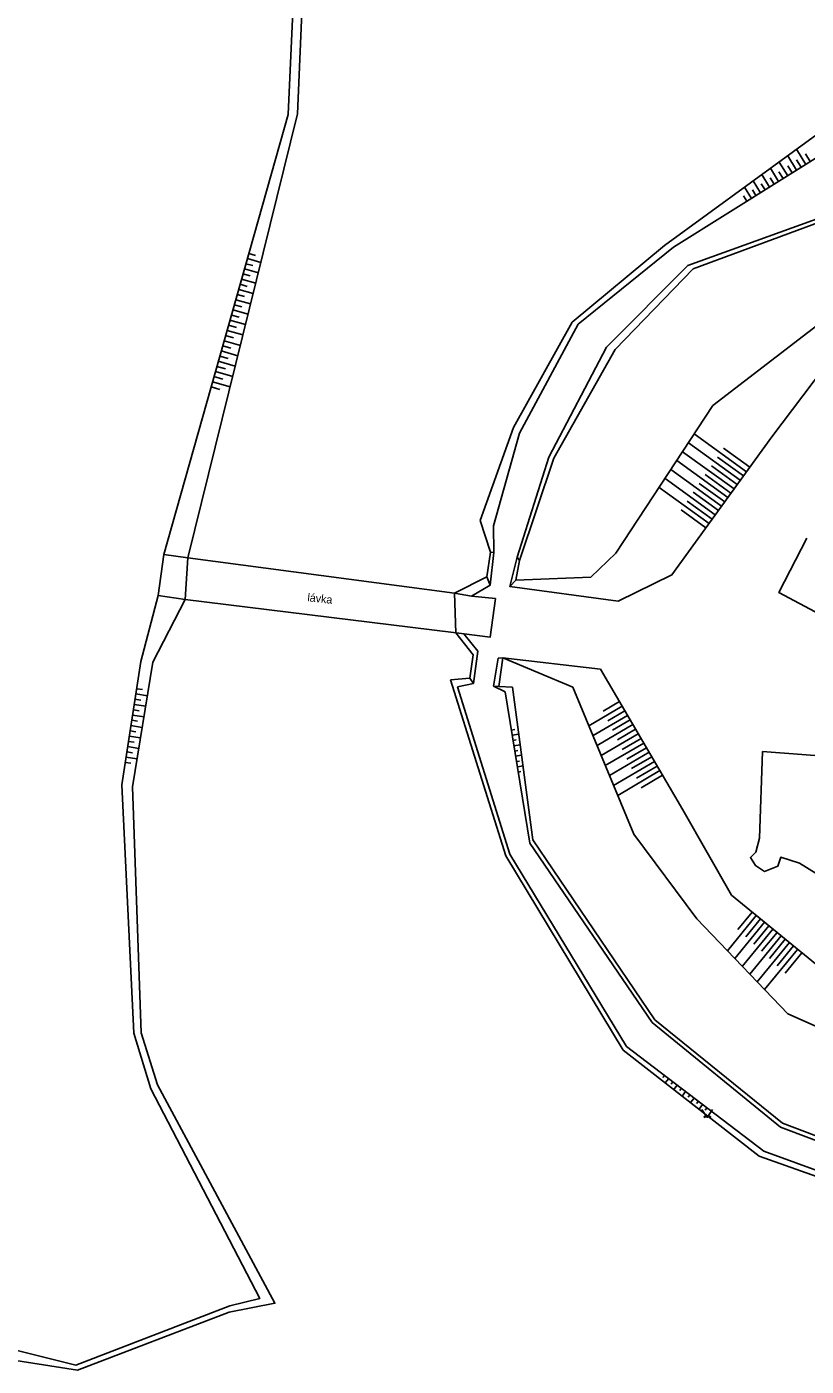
# Model space of a CAD drawing. Extents: x -794191 to -788944, y -1117087 to -1105044.
# Drawn here: x -791908.1 to -791835, y -1110799.8 to -1110674.2 of the extents above; entities that cross this region are included whole.
import ezdxf

# ---------------------------------------------------------------- set-up
doc = ezdxf.new("R2010")
doc.units = 0
for name, color, linetype in [('Hranice - ploty_ zdi', 7, 'Continuous'), ('Pomocné popisy', 7, 'Continuous'), ('Stavební objekty', 7, 'Continuous'), ('Vodstvo', 7, 'Continuous'), ('Výškopis', 7, 'Continuous'), ('Značky druhů pozemků', 7, 'Continuous')]:
    doc.layers.add(name, color=color, linetype=linetype)

msp = doc.modelspace()

# ---------------------------------------------------------------- linework, layer by layer
at = {"layer": 'Hranice - ploty_ zdi'}
for p, q in [((-791895.25, -1110723.68), (-791895.78, -1110727.53)), ((-791895.25, -1110723.68), (-791892.99, -1110724)), ((-791895.78, -1110727.53), (-791893.25, -1110727.92)), ((-791866.42, -1110727.59), (-791864.65, -1110726.56)), ((-791863.9, -1110733.41), (-791864.33, -1110736.04)), ((-791866.56, -1110735.29), (-791866.22, -1110735.77))]:
    msp.add_line(p, q, dxfattribs=at)
for points in [[(-791835, -1110722.15), (-791837.62, -1110727.24), (-791831.81, -1110730.36), (-791828.28, -1110724.85)], [(-791864.64, -1110723.48), (-791864.32, -1110723.51), (-791864.65, -1110726.56), (-791864.96, -1110725.78)], [(-791893.25, -1110727.92), (-791868.09, -1110731.01), (-791867.34, -1110731.11), (-791864.66, -1110731.45), (-791864.16, -1110727.82), (-791866.42, -1110727.59), (-791868, -1110727.33), (-791892.99, -1110724)], [(-791861.91, -1110724.26), (-791862.12, -1110723.93), (-791862.82, -1110726.69), (-791862.25, -1110726.09)], [(-791866.22, -1110735.77), (-791865.81, -1110732.74), (-791867.14, -1110731.14)], [(-791864.33, -1110736.04), (-791863.85, -1110736.06), (-791863.47, -1110733.37), (-791863.9, -1110733.41)]]:
    msp.add_lwpolyline(points, dxfattribs=at)
at = {"layer": 'Stavební objekty'}
msp.add_lwpolyline([(-791832.03, -1110739.39), (-791832.17, -1110742.7), (-791839.14, -1110742.17), (-791839.41, -1110750.28), (-791839.77, -1110751.58), (-791840.28, -1110752.09), (-791839.8, -1110752.84), (-791838.95, -1110753.39), (-791837.7, -1110752.9), (-791837.43, -1110752.06), (-791835.68, -1110752.61), (-791833.21, -1110754.15), (-791828.45, -1110755.43), (-791829.64, -1110759.14), (-791831.01, -1110761.14)], dxfattribs=at)
at = {"layer": 'Vodstvo'}
for p, q in [((-791882.09, -1110667.58), (-791882.7, -1110682.4)), ((-791892.99, -1110724), (-791882.7, -1110682.4)), ((-791831.87, -1110682.73), (-791848.33, -1110694.74)), ((-791845.64, -1110696.93), (-791829.19, -1110690.82)), ((-791848.33, -1110694.74), (-791856.97, -1110701.93)), ((-791852.95, -1110704.48), (-791845.64, -1110696.93)), ((-791862.46, -1110711.8), (-791856.97, -1110701.93)), ((-791852.95, -1110704.48), (-791858.68, -1110714.65)), ((-791865.61, -1110720.52), (-791862.46, -1110711.8)), ((-791858.68, -1110714.65), (-791861.91, -1110724.26)), ((-791864.64, -1110723.48), (-791865.61, -1110720.52)), ((-791864.96, -1110725.78), (-791864.64, -1110723.48)), ((-791892.99, -1110724), (-791893.25, -1110727.92)), ((-791862.25, -1110726.09), (-791861.91, -1110724.26)), ((-791864.96, -1110725.78), (-791868, -1110727.33)), ((-791862.25, -1110726.09), (-791855.23, -1110725.82)), ((-791868, -1110727.33), (-791867.89, -1110731.04)), ((-791863.47, -1110733.37), (-791856.9, -1110736.12)), ((-791863.18, -1110751.94), (-791868.37, -1110735.43)), ((-791863.85, -1110736.06), (-791862.56, -1110736.11)), ((-791862.56, -1110736.11), (-791860.65, -1110750.42)), ((-791856.9, -1110736.12), (-791851.21, -1110749.91)), ((-791898.16, -1110745.48), (-791897.37, -1110768.53)), ((-791845.29, -1110757.83), (-791851.21, -1110749.91)), ((-791860.65, -1110750.42), (-791849.23, -1110767.3)), ((-791852.19, -1110770.16), (-791863.18, -1110751.94)), ((-791897.37, -1110768.53), (-791895.82, -1110773.39))]:
    msp.add_line(p, q, dxfattribs=at)
for points in [[(-791804.06, -1110703.66), (-791817.25, -1110700.16), (-791831.92, -1110700.6), (-791843.78, -1110709.72)], [(-791855.23, -1110725.82), (-791852.88, -1110723.58), (-791843.78, -1110709.72)], [(-791893.25, -1110727.92), (-791896.26, -1110733.77), (-791898.16, -1110745.48)], [(-791868.37, -1110735.43), (-791866.56, -1110735.29), (-791866.25, -1110733.1), (-791867.89, -1110731.04)], [(-791845.29, -1110757.83), (-791836.77, -1110766.74), (-791821.12, -1110773.69), (-791787.99, -1110778.39), (-791780.28, -1110776.92), (-791771.06, -1110773.31)], [(-791852.19, -1110770.16), (-791839.44, -1110780.07), (-791823.68, -1110785.66), (-791812.55, -1110788.2), (-791801.04, -1110794.29), (-791795.43, -1110789.95), (-791812.31, -1110784.91), (-791823.1, -1110782.36), (-791837.26, -1110776.98), (-791849.23, -1110767.3)], [(-791895.82, -1110773.39), (-791884.82, -1110793.86), (-791889.11, -1110794.69), (-791903.33, -1110800.15), (-791917.49, -1110797.92)]]:
    msp.add_lwpolyline(points, dxfattribs=at)
at = {"layer": 'Výškopis'}
for p, q in [((-791883.59, -1110682.47), (-791882.91, -1110667.66)), ((-791883.59, -1110682.47), (-791895.25, -1110723.68)), ((-791830.57, -1110684.29), (-791847.47, -1110694.9)), ((-791835.09, -1110687.13), (-791835.97, -1110685.72)), ((-791834.67, -1110686.86), (-791835.12, -1110686.15)), ((-791837.63, -1110688.72), (-791838.4, -1110687.5)), ((-791836.78, -1110688.19), (-791837.59, -1110686.91)), ((-791835.94, -1110687.66), (-791836.78, -1110686.32)), ((-791836.36, -1110687.93), (-791836.78, -1110687.27)), ((-791835.52, -1110687.4), (-791835.95, -1110686.71)), ((-791839.33, -1110689.79), (-791840.02, -1110688.68)), ((-791838.48, -1110689.26), (-791839.21, -1110688.09)), ((-791838.06, -1110688.99), (-791838.43, -1110688.39)), ((-791837.21, -1110688.46), (-791837.6, -1110687.83)), ((-791840.17, -1110690.32), (-791840.83, -1110689.27)), ((-791839.75, -1110690.05), (-791840.09, -1110689.51)), ((-791838.9, -1110689.52), (-791839.26, -1110688.95)), ((-791846.13, -1110696.62), (-791829.09, -1110690.44)), ((-791840.6, -1110690.58), (-791840.92, -1110690.08)), ((-791847.47, -1110694.9), (-791856.4, -1110702.11)), ((-791887.41, -1110695.96), (-791886.14, -1110696.32)), ((-791887.27, -1110695.48), (-791886.65, -1110695.66)), ((-791887.82, -1110697.4), (-791887.16, -1110697.59)), ((-791887.68, -1110696.92), (-791886.38, -1110697.29)), ((-791887.54, -1110696.44), (-791886.9, -1110696.62)), ((-791853.76, -1110704.27), (-791846.13, -1110696.62)), ((-791888.09, -1110698.36), (-791887.42, -1110698.56)), ((-791887.95, -1110697.88), (-791886.62, -1110698.26)), ((-791888.5, -1110699.81), (-791887.1, -1110700.2)), ((-791888.36, -1110699.33), (-791887.67, -1110699.52)), ((-791888.22, -1110698.85), (-791886.86, -1110699.23)), ((-791888.9, -1110701.25), (-791888.18, -1110701.46)), ((-791888.77, -1110700.77), (-791887.34, -1110701.17)), ((-791888.63, -1110700.29), (-791887.93, -1110700.49)), ((-791889.18, -1110702.21), (-791888.44, -1110702.42)), ((-791889.04, -1110701.73), (-791887.58, -1110702.14)), ((-791861.91, -1110712.33), (-791856.4, -1110702.11)), ((-791889.58, -1110703.66), (-791888.06, -1110704.09)), ((-791889.45, -1110703.18), (-791888.7, -1110703.39)), ((-791889.31, -1110702.7), (-791887.82, -1110703.12)), ((-791889.86, -1110704.62), (-791888.3, -1110705.06)), ((-791889.72, -1110704.14), (-791888.95, -1110704.36)), ((-791853.76, -1110704.27), (-791859.15, -1110714.56)), ((-791890.26, -1110706.06), (-791889.46, -1110706.29)), ((-791890.13, -1110705.58), (-791888.54, -1110706.03)), ((-791889.99, -1110705.1), (-791889.21, -1110705.32)), ((-791890.67, -1110707.51), (-791889.03, -1110707.97)), ((-791890.54, -1110707.02), (-791889.72, -1110707.26)), ((-791890.4, -1110706.54), (-791888.78, -1110707)), ((-791890.81, -1110707.99), (-791889.98, -1110708.22)), ((-791861.91, -1110712.33), (-791864.34, -1110721.01)), ((-791840.63, -1110715.93), (-791845.53, -1110712.38)), ((-791841.22, -1110716.74), (-791846.08, -1110713.22)), ((-791840.34, -1110715.52), (-791842.79, -1110713.74)), ((-791859.15, -1110714.56), (-791862.12, -1110723.93)), ((-791842.39, -1110718.36), (-791847.18, -1110714.89)), ((-791841.8, -1110717.55), (-791846.63, -1110714.06)), ((-791840.92, -1110716.33), (-791843.36, -1110714.56)), ((-791842.97, -1110719.17), (-791847.72, -1110715.73)), ((-791842.1, -1110717.95), (-791844.5, -1110716.21)), ((-791841.51, -1110717.14), (-791843.93, -1110715.39)), ((-791844.15, -1110720.79), (-791848.82, -1110717.4)), ((-791843.56, -1110719.98), (-791848.27, -1110716.56)), ((-791842.68, -1110718.76), (-791845.06, -1110717.04)), ((-791843.85, -1110720.38), (-791846.2, -1110718.68)), ((-791843.27, -1110719.57), (-791845.63, -1110717.86)), ((-791844.44, -1110721.19), (-791846.77, -1110719.51)), ((-791864.32, -1110723.51), (-791864.34, -1110721.01)), ((-791862.82, -1110726.69), (-791852.65, -1110728.07)), ((-791854.32, -1110734.44), (-791863.47, -1110733.37)), ((-791854.32, -1110734.44), (-791846.61, -1110747.62)), ((-791897.78, -1110736.27), (-791897.24, -1110736.35)), ((-791867.73, -1110736.09), (-791866.22, -1110735.77)), ((-791867.73, -1110736.09), (-791862.81, -1110751.78)), ((-791864.33, -1110736.04), (-791863.26, -1110736.57)), ((-791897.94, -1110737.26), (-791897.4, -1110737.34)), ((-791897.86, -1110736.76), (-791896.77, -1110736.93)), ((-791860.94, -1110750.75), (-791863.26, -1110736.57)), ((-791852.54, -1110737.48), (-791854.07, -1110738.37)), ((-791898.17, -1110738.74), (-791897.09, -1110738.9)), ((-791898.09, -1110738.24), (-791897.55, -1110738.33)), ((-791898.01, -1110737.75), (-791896.93, -1110737.92)), ((-791852.29, -1110737.91), (-791855.41, -1110739.74)), ((-791851.78, -1110738.77), (-791855.02, -1110740.67)), ((-791852.04, -1110738.34), (-791853.63, -1110739.27)), ((-791898.4, -1110740.22), (-791897.86, -1110740.3)), ((-791898.32, -1110739.73), (-791897.25, -1110739.89)), ((-791898.24, -1110739.23), (-791897.71, -1110739.32)), ((-791862.68, -1110740.14), (-791862.36, -1110740.08)), ((-791851.28, -1110739.64), (-791854.64, -1110741.6)), ((-791851.53, -1110739.2), (-791853.18, -1110740.17)), ((-791851.03, -1110740.07), (-791852.74, -1110741.07)), ((-791898.55, -1110741.21), (-791898.02, -1110741.29)), ((-791898.47, -1110740.71), (-791897.41, -1110740.88)), ((-791862.6, -1110740.63), (-791861.97, -1110740.53)), ((-791862.52, -1110741.12), (-791862.21, -1110741.07)), ((-791850.78, -1110740.5), (-791854.25, -1110742.54)), ((-791850.27, -1110741.36), (-791853.87, -1110743.47)), ((-791850.52, -1110740.93), (-791852.29, -1110741.97)), ((-791898.78, -1110742.69), (-791897.73, -1110742.85)), ((-791898.7, -1110742.2), (-791898.18, -1110742.28)), ((-791898.63, -1110741.7), (-791897.57, -1110741.86)), ((-791862.43, -1110741.62), (-791861.84, -1110741.52)), ((-791862.35, -1110742.11), (-791862.06, -1110742.06)), ((-791862.27, -1110742.6), (-791861.71, -1110742.51)), ((-791849.76, -1110742.23), (-791853.48, -1110744.4)), ((-791850.02, -1110741.8), (-791851.85, -1110742.86)), ((-791849.51, -1110742.66), (-791851.4, -1110743.76)), ((-791898.86, -1110743.18), (-791898.34, -1110743.26)), ((-791862.19, -1110743.1), (-791861.92, -1110743.05)), ((-791862.11, -1110743.59), (-791861.57, -1110743.5)), ((-791849.26, -1110743.09), (-791853.1, -1110745.34)), ((-791848.76, -1110743.95), (-791852.71, -1110746.27)), ((-791849.01, -1110743.52), (-791850.96, -1110744.66)), ((-791862.03, -1110744.08), (-791861.77, -1110744.04)), ((-791848.5, -1110744.38), (-791850.51, -1110745.56)), ((-791898.06, -1110768.54), (-791899.18, -1110745.28)), ((-791846.61, -1110747.62), (-791842.04, -1110755.63)), ((-791849.48, -1110767.56), (-791860.94, -1110750.75)), ((-791862.81, -1110751.78), (-791851.89, -1110769.79)), ((-791839.72, -1110757.53), (-791842.42, -1110760.83)), ((-791840.1, -1110757.22), (-791841.44, -1110758.84)), ((-791838.94, -1110758.16), (-791841.72, -1110761.56)), ((-791838.17, -1110758.8), (-791841.03, -1110762.29)), ((-791839.33, -1110757.85), (-791840.7, -1110759.52)), ((-791838.56, -1110758.48), (-791839.96, -1110760.2)), ((-791837.4, -1110759.43), (-791840.33, -1110763.02)), ((-791836.62, -1110760.07), (-791839.63, -1110763.75)), ((-791837.78, -1110759.12), (-791839.23, -1110760.88)), ((-791837.01, -1110759.75), (-791838.49, -1110761.56)), ((-791835.85, -1110760.7), (-791838.94, -1110764.47)), ((-791836.23, -1110760.38), (-791837.76, -1110762.25)), ((-791835.46, -1110761.02), (-791837.02, -1110762.93)), ((-791896.44, -1110773.77), (-791898.06, -1110768.54)), ((-791848.33, -1110772.51), (-791848.49, -1110772.71)), ((-791847.93, -1110772.81), (-791848.25, -1110773.22)), ((-791847.54, -1110773.11), (-791847.69, -1110773.32)), ((-791847.14, -1110773.42), (-791847.46, -1110773.84)), ((-791846.74, -1110773.72), (-791846.9, -1110773.93)), ((-791846.34, -1110774.02), (-791846.67, -1110774.45)), ((-791845.94, -1110774.33), (-791846.11, -1110774.54)), ((-791845.55, -1110774.63), (-791845.88, -1110775.06)), ((-791845.15, -1110774.93), (-791845.32, -1110775.15)), ((-791844.75, -1110775.24), (-791845.09, -1110775.68)), ((-791844.36, -1110775.54), (-791844.52, -1110775.76))]:
    msp.add_line(p, q, dxfattribs=at)
for points in [[(-791838.28, -1110712.68), (-791831.4, -1110703.57), (-791817.83, -1110702.05), (-791804.37, -1110706.37)], [(-791838.28, -1110712.68), (-791847.63, -1110725.6), (-791852.65, -1110728.07)], [(-791899.18, -1110745.28), (-791897.39, -1110733.72), (-791895.78, -1110727.53)], [(-791842.04, -1110755.63), (-791833.5, -1110762.62), (-791819.91, -1110770.55), (-791787.76, -1110776.43), (-791780.55, -1110775.57), (-791771.1, -1110773.08)], [(-791851.89, -1110769.79), (-791839.01, -1110779.62), (-791823.67, -1110785.19), (-791812.53, -1110787.76), (-791801.05, -1110793.7), (-791797.12, -1110789.81), (-791812.33, -1110785.3), (-791823.18, -1110782.74), (-791837.45, -1110777.35), (-791849.48, -1110767.56)], [(-791903.48, -1110799.68), (-791889.06, -1110794.1), (-791886.24, -1110793.42), (-791896.44, -1110773.77)], [(-791921.3, -1110798.12), (-791918.11, -1110796.01), (-791903.48, -1110799.68)]]:
    msp.add_lwpolyline(points, dxfattribs=at)
at = {"layer": 'Značky druhů pozemků'}
msp.add_lwpolyline([(-791844.81, -1110775.7), (-791844.31, -1110776.45), (-791843.81, -1110775.7)], dxfattribs=at)
for centre in [(-791844.56, -1110776.4), (-791844.06, -1110776.4)]:
    msp.add_circle(centre, 0.05, dxfattribs=at)

# ---------------------------------------------------------------- texts
at = {"layer": 'Pomocné popisy'}
msp.add_text('lávka', height=0.75, rotation=353.92894, dxfattribs=at).set_placement((-791881.81, -1110728.07))

doc.saveas('drawing.dxf')
